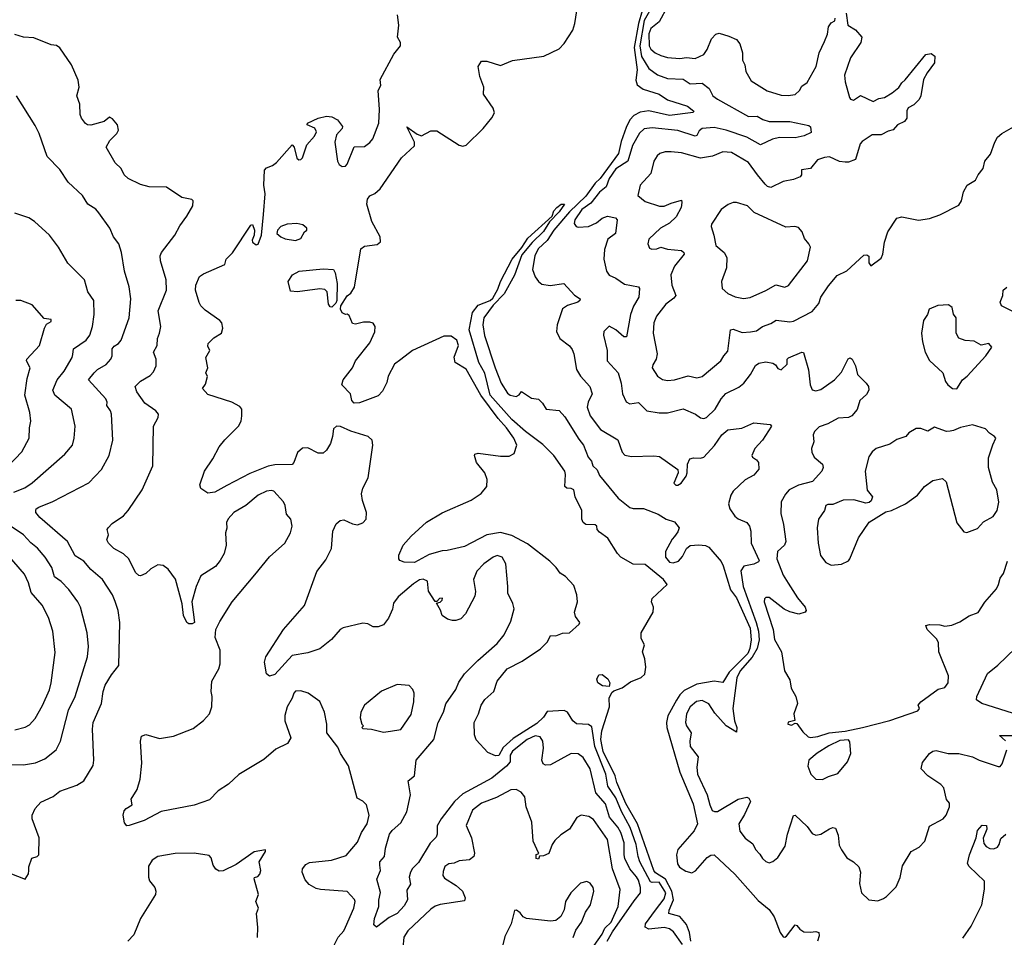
# Model space of a CAD drawing. Extents: x 1550320 to 1685906, y 509093 to 640511.
# Tile 371 of 532: x 1632993 to 1638710, y 579606 to 584937. Entities that reach past the tile are written whole.
import ezdxf

# ---------------------------------------------------------------- set-up
doc = ezdxf.new("R2010")
doc.units = 0

msp = doc.modelspace()

# ---------------------------------------------------------------- linework, layer by layer
at = {"layer": '0CON20XD'}
for points in [[(1636841.5, 579565), (1636788.8, 579638.8), (1636765.5, 579655.5), (1636735, 579663.7), (1636645, 579652.8), (1636624.9, 579664.9), (1636626.7, 579685), (1636685.4, 579764.6), (1636735, 579829.2), (1636745.1, 579865), (1636705, 579927.6), (1636665, 579924.2), (1636655, 579928.9), (1636594.4, 580045), (1636583.3, 580075), (1636573, 580145), (1636537.9, 580245), (1636486.9, 580336.9), (1636455, 580416.8), (1636408, 580485), (1636395.9, 580555), (1636332, 580715), (1636315, 580830), (1636295, 580843.3), (1636225, 580846.7), (1636205, 580864.3), (1636174.2, 580914.2), (1636155, 580923.3), (1636055, 580917.8), (1636034.8, 580885), (1635995, 580848.3), (1635858.9, 580761.1), (1635800.1, 580709.9), (1635775, 580663.3), (1635755, 580660), (1635710.7, 580680.7), (1635644.2, 580754.2), (1635632.7, 580782.7), (1635630.8, 580855), (1635657.1, 580905), (1635671.5, 580955), (1635692.8, 580987.2), (1635745.3, 581034.7), (1635765.7, 581095), (1635824.2, 581165), (1635909.8, 581210.2), (1636017.6, 581282.4), (1636057.9, 581322.1), (1636075, 581360), (1636105, 581358), (1636145, 581374), (1636185, 581374.6), (1636242.2, 581425), (1636245.4, 581435), (1636220.7, 581470.7), (1636214.4, 581495), (1636232.5, 581555), (1636228, 581595), (1636209.7, 581649.7), (1636161.4, 581701.4), (1636131.7, 581721.7), (1636108.8, 581755), (1636071.2, 581791.2), (1635942.2, 581892.2), (1635849.6, 581939.6), (1635785, 581958.2), (1635705, 581943.9), (1635575, 581877.3), (1635475, 581853.6), (1635445, 581852.2), (1635370.8, 581829.2), (1635285, 581784.1), (1635225, 581786), (1635200, 581795), (1635193.8, 581805), (1635193.6, 581826.4), (1635218.8, 581885), (1635265, 581936), (1635355, 582017.5), (1635445, 582071.9), (1635613.8, 582146.2), (1635672.5, 582185), (1635705.7, 582225), (1635706.9, 582265), (1635694.4, 582305), (1635645.8, 582365), (1635633.8, 582405), (1635636.4, 582413.6), (1635655, 582419.2), (1635785, 582400.6), (1635835, 582402), (1635863.6, 582416.4), (1635878.8, 582465), (1635861.4, 582505), (1635820.4, 582565), (1635770.3, 582620.3), (1635670.7, 582755), (1635585, 582907.1), (1635521.4, 582945), (1635515.7, 582975.7), (1635540.4, 583045), (1635530.9, 583075), (1635498.3, 583098.3), (1635455, 583098.1), (1635274, 583016), (1635205, 582963.5), (1635170, 582935), (1635133.3, 582865), (1635125, 582830), (1635100.2, 582779.8), (1635075, 582750.9), (1634965, 582711.4), (1634935, 582710), (1634921.2, 582725), (1634913.6, 582763.6), (1634863.8, 582815), (1634871.2, 582845), (1634924.3, 582915), (1634941.9, 582955), (1635025, 583060), (1635055, 583123.3), (1635057.1, 583155), (1635045, 583173.8), (1635025, 583179.4), (1634989.4, 583180.6), (1634942.3, 583167.7), (1634925, 583172), (1634905, 583217.5), (1634895, 583226.7), (1634885, 583223.3), (1634864.6, 583234.6), (1634856.4, 583255), (1634857.7, 583275), (1634895, 583332), (1634915, 583348), (1634937.6, 583382.4), (1634973.9, 583606.1), (1634995, 583621.5), (1635068.6, 583631.4), (1635087, 583647), (1635086.2, 583675), (1635037.1, 583765), (1635008.8, 583865), (1635011.9, 583895), (1635025, 583914.2), (1635055, 583927.5), (1635086.7, 583953.3), (1635210.5, 584135), (1635285.3, 584204.7), (1635284.6, 584225), (1635240, 584315), (1635301.4, 584271.4), (1635325, 584261.8), (1635379.4, 584290.6), (1635415, 584291.8), (1635545, 584207.1), (1635565, 584201.3), (1635585, 584208.6), (1635684.7, 584305), (1635735, 584366.4), (1635750, 584395), (1635742.6, 584422.6), (1635685, 584503.8), (1635686.9, 584545), (1635664, 584606), (1635654.2, 584665), (1635675, 584696), (1635705, 584696), (1635785, 584671.2), (1635855, 584700), (1636035.7, 584724.3), (1636125, 584766.7), (1636155, 584797.5), (1636203.9, 584876.1), (1636216.2, 584915), (1636234.2, 585025)], [(1636607.4, 584987.4), (1636585.4, 584915.4), (1636560.6, 584775), (1636577.5, 584645), (1636570, 584585), (1636577.6, 584557.6), (1636612.5, 584532.5), (1636705, 584504.8), (1636755, 584470.5), (1636870.8, 584435), (1636906.7, 584405), (1636902.5, 584397.5), (1636765, 584380.4), (1636645, 584407.3), (1636595, 584399.5), (1636559.1, 584380.9), (1636535.8, 584354.1), (1636515, 584310.8), (1636485, 584228.8), (1636470.2, 584159.8), (1636363.5, 584015), (1636335, 583986.3), (1636279.3, 583910.7), (1636185, 583821.5), (1636095, 583714.8), (1636056.1, 583653.9), (1636004.1, 583605), (1635984.8, 583565), (1635971.1, 583485), (1635985, 583442.5), (1636005, 583415.8), (1636025, 583400.8), (1636073.2, 583393.2), (1636152.5, 583405), (1636215, 583336.2), (1636246.7, 583315), (1636246.2, 583305), (1636233.8, 583295), (1636173.4, 583276.6), (1636145, 583258), (1636113.6, 583165), (1636109.4, 583125), (1636128.5, 583085), (1636185, 583041.4), (1636201.3, 583021.3), (1636210.9, 582995), (1636225, 582904.3), (1636248.5, 582865), (1636302.9, 582805), (1636317.2, 582762.8), (1636294.5, 582715), (1636288.5, 582685), (1636305.5, 582635), (1636365, 582556.7), (1636465, 582495.7), (1636490.4, 582425), (1636506.6, 582406.6), (1636545, 582399.2), (1636675, 582403.3), (1636708.6, 582398.6), (1636814, 582324), (1636817.1, 582305), (1636791.8, 582245), (1636803, 582233), (1636815, 582233.2), (1636833.6, 582245), (1636862.7, 582285), (1636869.2, 582305), (1636870, 582355), (1636884.4, 582385), (1636905, 582392.5), (1636945, 582389.5), (1636965, 582395.5), (1637027.5, 582462.5), (1637070, 582525), (1637105, 582555.2), (1637185, 582563.2), (1637255, 582594), (1637350, 582585), (1637357.5, 582575), (1637305, 582494.3), (1637260.6, 582445), (1637244.3, 582405), (1637248, 582395), (1637270.6, 582380.6), (1637282, 582365), (1637283.8, 582325), (1637255, 582290), (1637205, 582264.3), (1637135, 582198.1), (1637121.5, 582175), (1637108.2, 582125), (1637115.4, 582095), (1637145, 582052.5), (1637165, 582036.9), (1637215, 582015.6), (1637230.6, 581995), (1637238.9, 581965), (1637240.8, 581895), (1637287.1, 581795), (1637282.6, 581787.4), (1637255.2, 581774.8), (1637198.5, 581761.5), (1637180.6, 581735), (1637193.1, 581645), (1637268.8, 581435), (1637282.3, 581385), (1637286.1, 581335), (1637275.6, 581285), (1637245.8, 581234.2), (1637176.5, 581155), (1637156.1, 581113.9)], [(1636665, 585014), (1636618.4, 584931.6), (1636593.9, 584785), (1636602.5, 584722.5), (1636645, 584653.2), (1636696.4, 584616.4), (1636755, 584595.3), (1636845, 584590.3), (1636885, 584564.2), (1636955, 584568.8), (1636997.2, 584537.2), (1637018, 584495), (1637044.4, 584475), (1637225, 584373.5), (1637275, 584375.4), (1637307, 584357), (1637345, 584346.1), (1637465, 584344.7), (1637575, 584321.2), (1637583.9, 584313.9), (1637588.8, 584281.2), (1637547.7, 584262.3), (1637495, 584250.7), (1637405, 584252.9), (1637363.3, 584243.3), (1637295, 584209.1), (1637214.4, 584255), (1637095, 584294), (1637025, 584309.6), (1636955, 584304), (1636939, 584291), (1636925, 584263.3), (1636915, 584260.4), (1636815, 584293.1), (1636665, 584309.1), (1636618.3, 584301.7), (1636592, 584278), (1636551.9, 584205), (1636523.5, 584115), (1636455, 584070.2), (1636416, 584015), (1636397.7, 583965), (1636360, 583935), (1636309, 583871), (1636256.8, 583835), (1636215.5, 583775), (1636212.2, 583752.2), (1636224, 583735), (1636235, 583730.6), (1636295, 583734.6), (1636342.7, 583757.3), (1636375.4, 583784.6), (1636405, 583795.6), (1636452.5, 583785), (1636462, 583775), (1636453.1, 583695), (1636408.8, 583661.2), (1636387.6, 583602.4), (1636385.5, 583545), (1636400, 583475), (1636415, 583453.5), (1636454.7, 583434.7), (1636505, 583400), (1636585, 583385.6), (1636592, 583375), (1636588.5, 583325), (1636557.3, 583272.7), (1636539.4, 583225), (1636515.4, 583094.6), (1636501.2, 583095), (1636455, 583135.8), (1636415, 583156.2), (1636384.5, 583125.5), (1636382.2, 583105), (1636403.5, 583015), (1636403.5, 582955), (1636467.4, 582885), (1636485.9, 582825), (1636493.9, 582763.9), (1636515, 582716.2), (1636535, 582705.6), (1636585, 582712.2), (1636602.5, 582695), (1636635, 582664.5), (1636705, 582652.5), (1636755, 582653.6), (1636845, 582676.5), (1636916.7, 582645), (1636945, 582624), (1636965, 582619.2), (1636980, 582625), (1637031.5, 582675), (1637066.4, 582733.6), (1637093.3, 582765), (1637167.9, 582802.1), (1637196.9, 582825), (1637235.3, 582874.7), (1637265, 582928.6), (1637285, 582941.9), (1637325, 582950), (1637365, 582941.4), (1637381.1, 582931.1), (1637395, 582911.2), (1637415, 582903.1), (1637448.7, 582935), (1637448.6, 582965), (1637456.9, 582973.1), (1637535, 583005.7), (1637544, 583004), (1637573.2, 582903.2), (1637582, 582815), (1637595, 582786.7), (1637615, 582780), (1637645, 582788.8), (1637724.6, 582845.4), (1637765, 582890), (1637803.6, 582966.4), (1637815, 582972), (1637827.5, 582965), (1637845.5, 582925.5), (1637857.5, 582875), (1637908.6, 582825), (1637920.8, 582805), (1637923.8, 582785), (1637909.7, 582760.3), (1637871.2, 582725), (1637855, 582673.3), (1637824, 582635), (1637805, 582625.6), (1637745, 582621.1), (1637685, 582588.2), (1637635, 582571.2), (1637608.5, 582545), (1637599.2, 582525), (1637604, 582485), (1637591.4, 582445), (1637591.9, 582425), (1637605, 582395.8), (1637654.2, 582355), (1637657.5, 582335), (1637650, 582315), (1637596.2, 582255), (1637515, 582232.5), (1637461.4, 582205), (1637439.1, 582180.9), (1637414.6, 582135.4), (1637412.6, 582067.4), (1637428.8, 582005), (1637441.1, 581905), (1637434.3, 581885), (1637392.8, 581847.2), (1637388.2, 581805), (1637425, 581709.2), (1637455, 581662.9), (1637509.3, 581579.3), (1637554.4, 581524.4), (1637560, 581505), (1637554, 581495), (1637516.2, 581483.8), (1637465, 581496.2), (1637431.7, 581511.7), (1637345, 581579.4), (1637325, 581581.2), (1637317.3, 581572.7), (1637315.6, 581555), (1637367.3, 581395), (1637376.1, 581336.1), (1637416.2, 581265), (1637433.8, 581155), (1637465, 581102.5), (1637473, 581053), (1637498.8, 581005), (1637510, 580965), (1637487.2, 580905), (1637493.8, 580866.2), (1637455, 580856.8), (1637453.3, 580845), (1637475, 580838.2), (1637495, 580850), (1637505, 580848.8), (1637539.5, 580799.5), (1637571.3, 580771.3), (1637585, 580767.1), (1637626.7, 580773.3), (1637692.5, 580795), (1637785, 580804), (1637885.7, 580824.3), (1638045, 580865.8), (1638207.8, 580922.2), (1638216.7, 580935), (1638210, 580955), (1638225.7, 580974.3), (1638325, 581047.5), (1638365, 581057.5), (1638383.8, 581085), (1638385.6, 581125), (1638330, 581265), (1638327.6, 581317.6), (1638318, 581338), (1638262.5, 581395), (1638255, 581417.5), (1638275, 581424), (1638335, 581422.5), (1638365, 581414.5), (1638405, 581418.9), (1638451.1, 581438.9), (1638505, 581474.4), (1638557.6, 581492.4), (1638597.6, 581552.4), (1638665, 581631.2), (1638676.9, 581655), (1638685, 581693.3), (1638705, 581718.8), (1638728.9, 581791.1)], [(1636755, 585012.9), (1636705.5, 584924.5), (1636657.2, 584885), (1636645, 584853.8), (1636648.1, 584785), (1636657.9, 584765), (1636683.1, 584745), (1636715, 584727.7), (1636755, 584717.1), (1636825, 584710.9), (1636865, 584717.9), (1636915, 584710.4), (1636965.6, 584735), (1636985, 584764), (1637010.5, 584825), (1637035, 584853.3), (1637055, 584857.5), (1637110.2, 584840.2), (1637155, 584820.6), (1637175, 584796), (1637189.2, 584745), (1637190.6, 584700.6), (1637204.2, 584674.2), (1637208.9, 584635), (1637240.6, 584580.6), (1637332.7, 584522.7), (1637415, 584498.5), (1637455, 584495.5), (1637495, 584502.7), (1637520.5, 584525), (1637535, 584550), (1637565, 584572), (1637616.9, 584665), (1637635.6, 584745), (1637665, 584809.2), (1637682.7, 584852.7), (1637689.2, 584895), (1637705, 584918.8), (1637725, 584930), (1637728, 584945)], [(1636403.7, 579585), (1636435, 579638.8), (1636561.6, 579818.4), (1636597, 579865), (1636596.8, 579895), (1636585, 579937.8), (1636575, 579958.7), (1636535, 580004.6), (1636507.2, 580065), (1636502, 580085), (1636502.5, 580155), (1636482.4, 580215), (1636465, 580246.6), (1636418.3, 580305), (1636395, 580381.8), (1636338.1, 580445), (1636305, 580585.7), (1636265, 580651.1), (1636235, 580672.2), (1636195, 580673.6), (1636075, 580609.1), (1636045, 580606.5), (1636033.3, 580615), (1636025.3, 580635.3), (1636033.8, 580705), (1636031.1, 580745), (1636015, 580770.8), (1635986, 580776), (1635938.8, 580755), (1635855, 580688.4), (1635841.6, 580665), (1635840.4, 580625), (1635819.3, 580600.7), (1635735, 580531.6), (1635565, 580440.5), (1635517.9, 580395), (1635439.7, 580295), (1635415.9, 580254.1), (1635417.3, 580205), (1635412, 580188), (1635376.5, 580153.5), (1635308.8, 580041.2), (1635274, 580006), (1635262.4, 579985), (1635254.1, 579955), (1635261.9, 579915), (1635240.4, 579879.6), (1635245, 579823.3), (1635225, 579789.2), (1635185, 579744.3), (1635138.2, 579721.8), (1635065, 579666.2), (1635049.5, 579679.5), (1635052.7, 579715), (1635077.8, 579785), (1635077.2, 579822.8), (1635086.9, 579866.9), (1635067.5, 579945), (1635087.1, 579995), (1635084.6, 580024.6), (1635084.3, 580045.7), (1635111.9, 580075), (1635116.3, 580123.7), (1635139.4, 580205), (1635155, 580227.5), (1635205, 580271.5), (1635241.3, 580335), (1635262.2, 580435), (1635249.2, 580515), (1635286.2, 580545), (1635294.2, 580635), (1635396.7, 580755), (1635422.5, 580855), (1635453.3, 580915), (1635466.9, 580963.1), (1635525, 581045.7), (1635542.3, 581087.7), (1635575, 581136), (1635653.5, 581215), (1635765, 581313.1), (1635805, 581363.8), (1635845, 581443.8), (1635864.4, 581515), (1635856.7, 581545), (1635826.5, 581605), (1635827.9, 581645), (1635815.5, 581775), (1635794, 581814), (1635765, 581823.6), (1635742.9, 581815), (1635687.5, 581775), (1635646.6, 581733.4), (1635627.1, 581685), (1635638.6, 581615), (1635635, 581587.5), (1635581.4, 581485), (1635554.4, 581455.6), (1635525, 581445.8), (1635505, 581447.5), (1635477.5, 581455), (1635446.7, 581475), (1635436.8, 581506.8), (1635413, 581547), (1635435, 581553.8), (1635445.6, 581565), (1635447.1, 581577.1), (1635431.2, 581575), (1635415, 581557.5), (1635405, 581556.7), (1635367.5, 581617.5), (1635360, 581675), (1635335, 581687.1), (1635315, 581682), (1635280.2, 581659.8), (1635190, 581585), (1635162.7, 581547.3), (1635157, 581513), (1635135, 581460), (1635105, 581422.5), (1635075, 581410), (1635045, 581410), (1635015, 581426.7), (1634985, 581430.6), (1634870.8, 581405), (1634854.5, 581395), (1634804.1, 581335.9), (1634735, 581282.6), (1634665, 581259), (1634575.7, 581244.3), (1634475, 581132.2), (1634444, 581124), (1634426.1, 581136.1), (1634414.2, 581205), (1634422.9, 581235), (1634524.8, 581395.2), (1634646.4, 581533.6), (1634718.2, 581731.8), (1634770.8, 581799.2), (1634803.8, 581865), (1634811.2, 581965), (1634831.2, 582008.8), (1634853, 582027), (1634875, 582032), (1634925, 582008), (1634955, 582002), (1634985, 582013.8), (1635004.2, 582035.8), (1635007.5, 582075), (1634983, 582143), (1634977.7, 582182.3), (1634986, 582215), (1635015.8, 582275), (1635044.1, 582465.9), (1635038.8, 582495), (1635016.7, 582515), (1634915, 582545.8), (1634855, 582574.3), (1634832.5, 582575), (1634815, 582560), (1634810, 582515), (1634796.7, 582475), (1634775, 582436), (1634755, 582418), (1634725, 582418), (1634665, 582449.2), (1634635, 582446.9), (1634605, 582422), (1634585.5, 582364.5), (1634575, 582352.9), (1634475, 582351.6), (1634435.9, 582344.1), (1634328.6, 582301.4), (1634195, 582231.5), (1634125, 582192.2), (1634085, 582185.7), (1634045, 582213.1), (1634039.2, 582235), (1634065, 582313.3), (1634113.9, 582386.1), (1634150.9, 582455), (1634183.7, 582496.4), (1634264.2, 582575), (1634279.2, 582605), (1634282.9, 582635), (1634282, 582675), (1634270.3, 582690.3), (1634224.4, 582714.4), (1634085, 582760), (1634053.8, 582795), (1634071.2, 582818.8), (1634083.9, 582863.9), (1634074.3, 582885), (1634084.4, 582915), (1634074.3, 582975), (1634096.2, 583015), (1634085, 583040), (1634086.2, 583055), (1634120.8, 583089.2), (1634164, 583115), (1634172.9, 583145), (1634165.6, 583175), (1634155, 583190), (1634069.7, 583249.7), (1634044.2, 583275), (1634035, 583293.3), (1634013.9, 583365), (1634014.6, 583395), (1634037.5, 583445), (1634060.1, 583459.9), (1634184, 583515), (1634192, 583545), (1634228, 583582), (1634335, 583743.8), (1634345, 583746.7), (1634355.4, 583714.6), (1634354.6, 583685), (1634342.1, 583655), (1634345.2, 583645.2), (1634365, 583629.6), (1634377.2, 583632.8), (1634395.9, 583684.1), (1634407.7, 583805), (1634418, 583925), (1634410.8, 583975), (1634415, 584062), (1634425, 584076.9), (1634460.2, 584089.8), (1634483.6, 584106.4), (1634575, 584210), (1634587, 584197), (1634602.2, 584132.2), (1634613.5, 584123.5), (1634626.2, 584125), (1634635.2, 584135), (1634659.4, 584210.6), (1634705, 584260.7), (1634716.2, 584285), (1634706.3, 584306.3), (1634662.5, 584325), (1634663.8, 584335), (1634725, 584364.4), (1634775, 584376.5), (1634805, 584372.2), (1634838, 584355), (1634866.7, 584316.7), (1634866, 584305), (1634832, 584268), (1634822.8, 584225), (1634838.4, 584115), (1634848.6, 584095), (1634865, 584083.6), (1634885, 584085.7), (1634895, 584097.6), (1634935, 584197.5), (1634995, 584200.8), (1635025, 584222.5), (1635042.5, 584245), (1635078.6, 584335), (1635082.1, 584415), (1635074, 584525), (1635090, 584555), (1635085, 584590), (1635165, 584736.2), (1635203.8, 584785), (1635203.8, 584805), (1635185.9, 584835.9), (1635194.5, 584905), (1635186.2, 584965)], [(1637791.2, 584975), (1637801.2, 584905), (1637845, 584877.5), (1637882.9, 584835), (1637877.1, 584805), (1637816.5, 584715), (1637782.3, 584615), (1637786.2, 584576.2), (1637810.8, 584485), (1637816.7, 584475), (1637835, 584469.2), (1637875, 584495.6), (1637948.8, 584461.2), (1637980.7, 584479.3), (1638015, 584485.6), (1638058, 584512), (1638097.7, 584542.3), (1638115, 584570), (1638135, 584586.7), (1638255, 584733.8), (1638285, 584741.2), (1638306.7, 584725), (1638304.1, 584685.9), (1638261.4, 584628.6), (1638240.6, 584589.4), (1638225.4, 584494.6), (1638215, 584473.3), (1638185, 584442.5), (1638152.5, 584425), (1638143.3, 584406.7), (1638144, 584365), (1638131.2, 584345), (1638090, 584325), (1638064, 584296), (1638035, 584288.6), (1637995, 584267.5), (1637943, 584267), (1637885, 584230), (1637873.6, 584215), (1637846.1, 584123.9), (1637805, 584108.8), (1637785, 584108.8), (1637753.7, 584113.7), (1637695, 584139.4), (1637665, 584136.7), (1637625, 584122.5), (1637585, 584072.9), (1637532.5, 584065), (1637533.3, 584035), (1637525, 584023.8), (1637485, 584007.5), (1637425, 583995.8), (1637355, 583962.5), (1637335, 583967.5), (1637322.1, 583982.1), (1637276, 584035), (1637225, 584107.3), (1637125, 584165.5), (1637075, 584168.9), (1637015, 584143.8), (1636945, 584132.1), (1636835, 584162.3), (1636775, 584169.6), (1636740.2, 584169.8), (1636710.7, 584159.3), (1636693.8, 584145), (1636675.7, 584114.3), (1636657.5, 584042.5), (1636595.5, 583974.5), (1636582.5, 583915), (1636625, 583881.5), (1636706.9, 583853.1), (1636735, 583853.1), (1636775, 583871.5), (1636835, 583887.5), (1636838, 583875), (1636833.1, 583845), (1636805, 583792.2), (1636765, 583754.6), (1636714.4, 583725), (1636645, 583662.5), (1636639.2, 583635), (1636649.8, 583609.8), (1636663.8, 583603.8), (1636693.3, 583605)], [(1634357.6, 581712.4), (1634443.9, 581816.1), (1634531.4, 581895), (1634564.4, 581955), (1634575.6, 581995), (1634567.5, 582035), (1634542, 582065), (1634534.6, 582114.6), (1634525, 582136), (1634467.6, 582197.6), (1634455, 582202.5), (1634425, 582198.6), (1634378, 582175), (1634305, 582115.6), (1634236, 582075), (1634203.6, 582036.4), (1634194.4, 582015), (1634196.5, 581983.5), (1634187.1, 581955), (1634192.1, 581885), (1634179.2, 581835), (1634157.5, 581795), (1634129.6, 581760.4), (1634044, 581706), (1634016.9, 581645), (1633993.1, 581555), (1634007.5, 581435), (1633995, 581427.5), (1633975, 581427.5), (1633962.5, 581435), (1633943.8, 581475), (1633935.6, 581544.4), (1633897.3, 581687.3), (1633855, 581745.8), (1633825, 581765.8), (1633795, 581770), (1633755, 581747.1), (1633725, 581719.2), (1633695, 581706.2), (1633685, 581708), (1633665, 581726.2), (1633627.1, 581805), (1633595, 581833.3), (1633538.8, 581865), (1633508.8, 581895), (1633498.8, 581915), (1633508, 581945), (1633501.2, 581975), (1633505.7, 581984.3), (1633530.4, 582009.6), (1633595.6, 582054.4), (1633622, 582085), (1633704.6, 582205.4), (1633765.6, 582345), (1633770, 582575), (1633796.7, 582625), (1633799.2, 582645), (1633784, 582665), (1633718.9, 582708.9), (1633672.1, 582775), (1633663.5, 582806.5), (1633695, 582837.1), (1633750.7, 582869.3), (1633769.3, 582890.7), (1633784.4, 582925.6), (1633785.6, 582965), (1633770.6, 583005), (1633791.9, 583045), (1633792.2, 583085), (1633805.4, 583115), (1633812, 583155), (1633796.9, 583245), (1633844.5, 583365), (1633843.1, 583425), (1633810, 583535), (1633809.4, 583565), (1633817.1, 583585), (1633894.3, 583685.7), (1633921.7, 583738.3), (1633962.5, 583795), (1633997.5, 583855), (1634000, 583885), (1633991.7, 583891.7), (1633935, 583903.3), (1633845, 583963.3), (1633745, 583966.2), (1633695, 583980), (1633623.3, 584013.3), (1633600, 584035), (1633582.8, 584072.8), (1633547.1, 584105), (1633494.3, 584195.7), (1633515.7, 584234.3), (1633557.5, 584275), (1633565.6, 584295), (1633560, 584325), (1633530.9, 584360.9), (1633515, 584370.8), (1633482.5, 584345), (1633405, 584324), (1633385.9, 584325.9), (1633375, 584333.8), (1633351.2, 584365), (1633344.2, 584385), (1633341.5, 584445), (1633324.3, 584495), (1633338.1, 584545), (1633331.4, 584585), (1633293.8, 584675), (1633225, 584772.5), (1633207, 584787), (1633175, 584790), (1633075, 584830.9), (1633015.5, 584835.5), (1632965, 584851.2)], [(1632935, 579978.8), (1633025, 579943.8), (1633043.3, 579975), (1633046.7, 579995), (1633046.7, 580015), (1633063.9, 580066.1), (1633095, 580076.7), (1633103.6, 580086.4), (1633105.6, 580185), (1633065.7, 580295), (1633066.1, 580316.1), (1633082.2, 580355), (1633115, 580390.6), (1633186.7, 580425), (1633226.7, 580455), (1633325, 580490.4), (1633366, 580515), (1633419.2, 580605), (1633422.9, 580635), (1633414.6, 580815), (1633418.8, 580855), (1633466.9, 580965), (1633476.9, 581035), (1633488.9, 581071.1), (1633525, 581132), (1633568, 581185), (1633574.4, 581435), (1633565.5, 581505), (1633547.7, 581557.7), (1633532.5, 581595), (1633474.4, 581685), (1633405, 581743.1), (1633365, 581792.2), (1633315, 581822.2), (1633270.5, 581905), (1633109.4, 582045), (1633086.9, 582075), (1633085.6, 582085), (1633089.2, 582095), (1633103.8, 582105), (1633185, 582138.5), (1633395, 582247.1), (1633466.9, 582323.1), (1633512.9, 582405), (1633534.3, 582495), (1633525.6, 582645), (1633519.5, 582665), (1633498.6, 582695), (1633500.6, 582715), (1633492.9, 582735), (1633392.5, 582845), (1633424.7, 582885.2), (1633445, 582904.5), (1633495, 582934.5), (1633521.9, 582965), (1633530.6, 582985), (1633529.4, 583025), (1633540.4, 583039.6), (1633567.1, 583055), (1633582.2, 583075), (1633627.9, 583205), (1633638.2, 583315), (1633628.5, 583385), (1633601.5, 583475), (1633583.3, 583585), (1633567.5, 583635), (1633537.1, 583675), (1633515.4, 583725.4), (1633452, 583815), (1633435, 583836), (1633388.8, 583865), (1633358, 583915), (1633275, 583993.8), (1633225.5, 584065.5), (1633152.8, 584142.8), (1633105.7, 584275), (1633082.5, 584322.5), (1632975, 584493.8)], [(1636693.3, 583605), (1636715, 583615.7), (1636753.6, 583603.6), (1636835, 583595.5), (1636849.2, 583585), (1636852, 583575), (1636795, 583504.4), (1636774.6, 583455), (1636779.1, 583395), (1636803.6, 583335), (1636791.4, 583318.6), (1636745, 583283.3), (1636691.4, 583215), (1636674.6, 583175), (1636671.1, 583115), (1636693.8, 582995), (1636688.2, 582965), (1636668.3, 582931.7), (1636666.2, 582915), (1636695.5, 582865.5), (1636725, 582845.8), (1636755, 582840.6), (1636795, 582844.5), (1636875, 582867.3), (1636925, 582855.6), (1636955, 582863.1), (1637064.2, 582955), (1637080.6, 582985), (1637105, 583010.6), (1637120, 583135), (1637135, 583138.9), (1637188.8, 583118.8), (1637237.2, 583122.7), (1637270.4, 583129.6), (1637305, 583154.6), (1637355, 583172), (1637385, 583190.6), (1637465, 583180.7), (1637485, 583184.6), (1637595, 583241.9), (1637632.6, 583287.4), (1637645.6, 583325), (1637689.8, 583390.2), (1637738.7, 583451.3), (1637795, 583477.5), (1637895, 583568.8), (1637911.7, 583571.7), (1637922.5, 583562.5), (1637922.5, 583525), (1637935, 583507.5), (1637995, 583551.2), (1638005.6, 583575), (1638013.8, 583645), (1638032.9, 583705), (1638085, 583783.2), (1638115, 583792.2), (1638212.5, 583772.5), (1638275, 583781.3), (1638336, 583804), (1638445, 583859.4), (1638461.8, 583885), (1638474, 583936), (1638494.5, 583975.5), (1638542.9, 584005), (1638557.5, 584035), (1638587, 584073), (1638597.1, 584115), (1638630.6, 584155), (1638654.4, 584225), (1638671.4, 584255), (1638695, 584275.7), (1638763.3, 584315)], [(1636890.6, 579585), (1636882.6, 579635), (1636865, 579681.3), (1636825, 579728.1), (1636762.7, 579745), (1636764.6, 579764.6), (1636788.9, 579825), (1636780.1, 579875), (1636742.3, 579945), (1636685, 579981.6), (1636674.3, 579995), (1636580, 580265), (1636513.3, 580383.3), (1636459.7, 580505), (1636450.2, 580545), (1636381.7, 580685), (1636374.3, 580715), (1636367.5, 580755), (1636373.6, 580805), (1636417.4, 580945), (1636415.3, 580994.7), (1636431.1, 581028.9), (1636441.9, 581038.1), (1636491.5, 581055), (1636540, 581090), (1636600.8, 581115), (1636622.2, 581135), (1636628.7, 581175), (1636622.8, 581225), (1636609.8, 581265), (1636621.2, 581305), (1636602.2, 581342.2), (1636601, 581375), (1636671.3, 581495), (1636673.5, 581523.5), (1636660.8, 581555), (1636666.1, 581575), (1636752.3, 581655), (1636730.2, 581685), (1636625, 581771.4), (1636554.2, 581774.2), (1636484.2, 581814.2), (1636463.8, 581835), (1636408.8, 581925), (1636359.1, 581959.1), (1636346.2, 581975), (1636343.8, 581995), (1636335, 582002), (1636280, 582005), (1636263.8, 582015), (1636256.7, 582035), (1636257.5, 582085), (1636218.8, 582165), (1636210, 582205), (1636195, 582213.3), (1636170, 582215), (1636157.5, 582225), (1636161.4, 582295), (1636157.3, 582315), (1636094.8, 582405), (1636029.6, 582469.6), (1635929.7, 582545), (1635849.8, 582615), (1635725.2, 582755), (1635693, 582883), (1635659.1, 582945), (1635602.4, 583135), (1635622.7, 583235), (1635655, 583278.6), (1635725, 583306.2), (1635740.6, 583319.4), (1635769.2, 583370.8), (1635784.4, 583415), (1635852.9, 583545), (1635907.6, 583612.4), (1635942.6, 583667.4), (1636084.5, 583795.5), (1636095, 583826), (1636112.5, 583845), (1636137.5, 583865), (1636156.2, 583865), (1636125, 583821.4), (1636068.3, 583761.7), (1636035, 583706), (1635967.6, 583642.4), (1635908.5, 583571.5), (1635865, 583452.5), (1635805, 583344.3), (1635741.8, 583278.2), (1635688.6, 583205), (1635681.9, 583165), (1635692.3, 583102.3), (1635752.9, 582915), (1635788.8, 582825), (1635825, 582768), (1635840, 582755), (1635875, 582747.5), (1635893, 582757), (1635907, 582777), (1635965, 582737.5), (1636005, 582732.5), (1636029.3, 582709.3), (1636050, 582675), (1636125, 582667.5), (1636158.8, 582628.8), (1636239.1, 582499.1), (1636266.9, 582465), (1636294.4, 582395), (1636312.7, 582372.7), (1636321.2, 582345), (1636345, 582321.4), (1636358.8, 582288.8), (1636467.9, 582157.9), (1636535, 582103.8), (1636555, 582097.5), (1636615, 582097.1), (1636700, 582065), (1636745.9, 582035.9), (1636795, 582020), (1636822.5, 581985), (1636815, 581961.2), (1636795.7, 581935), (1636780.9, 581919.1), (1636742.4, 581847.6), (1636742.3, 581815), (1636765, 581785.2), (1636787.7, 581782.3), (1636817.8, 581792.2), (1636841.8, 581818.2), (1636864.4, 581865), (1636885, 581881.9), (1636936.1, 581886.1), (1636975, 581882.5), (1636995, 581872.5), (1637065, 581790), (1637078.5, 581765), (1637120.9, 581625), (1637155, 581579.1), (1637235, 581401.8), (1637240.4, 581335), (1637232.9, 581285), (1637220.1, 581255), (1637113.1, 581146.9), (1637075, 581086.4), (1637025, 581094.8), (1636925, 581077), (1636850.8, 581039.2), (1636825.8, 581014.2), (1636806.7, 580983.3), (1636757.1, 580892.9), (1636748.5, 580855), (1636750.5, 580825), (1636826.5, 580565), (1636902.5, 580382.5), (1636929.3, 580265), (1636909.1, 580225), (1636813.5, 580116.5), (1636807, 580085), (1636813.3, 580033.3), (1636824.8, 580014.8), (1636860.3, 579990.3), (1636895, 579980.9), (1636916.9, 579993.1), (1636985, 580069.5), (1637005, 580082.9), (1637025.6, 580085.6), (1637145, 579973.8), (1637252.7, 579852.7), (1637280.5, 579820.5), (1637345, 579768.1), (1637373.2, 579725), (1637408.6, 579635), (1637425, 579610), (1637435, 579606.7), (1637445, 579613.3), (1637495, 579678), (1637505.6, 579675.6), (1637522.9, 579652.9), (1637545, 579639.2), (1637584.2, 579635.8), (1637615, 579640.8), (1637633.9, 579633.9), (1637635.6, 579615), (1637625, 579584)], [(1637195, 583316.2), (1637235, 583322), (1637325, 583363.3), (1637382.8, 583397.3), (1637435, 583383.6), (1637456.5, 583393.5), (1637566.9, 583535), (1637584, 583615), (1637575.5, 583635.5), (1637550, 583665), (1637536.2, 583705), (1637515, 583728.6), (1637494.4, 583734.4), (1637442.3, 583732.3), (1637257.1, 583817.1), (1637218.8, 583855), (1637155, 583874.2), (1637135, 583874), (1637107, 583863), (1637066, 583835), (1637010.7, 583749.3), (1637007.1, 583735), (1637024.3, 583685), (1637034.5, 583625), (1637083.1, 583585), (1637097.9, 583555), (1637096.5, 583495), (1637067.5, 583415), (1637072.5, 583375), (1637105, 583347.1), (1637147.3, 583327.3), (1637195, 583316.2)], [(1632958, 582192), (1633022.9, 582217.1), (1633065, 582245.5), (1633255, 582412.9), (1633298.6, 582465), (1633309.4, 582505), (1633315.7, 582575), (1633294.4, 582675), (1633196.3, 582756.4), (1633185.3, 582785), (1633211.2, 582845), (1633250.5, 582895), (1633297.5, 582975), (1633301.9, 582991.9), (1633304.4, 583025), (1633378.6, 583075), (1633400.6, 583105), (1633416.5, 583155), (1633424.4, 583224.4), (1633422.5, 583305), (1633388, 583355), (1633370, 583425), (1633272.6, 583522.6), (1633217.5, 583615), (1633165.5, 583685.5), (1633078.8, 583765), (1633046.6, 583786.6), (1632965, 583812)], [(1634595, 583653.8), (1634625, 583666.2), (1634645.7, 583704.3), (1634660, 583715), (1634660, 583725), (1634637.5, 583745), (1634602.3, 583752.3), (1634545, 583748.6), (1634510, 583735), (1634488.8, 583715), (1634486.7, 583695), (1634510, 583675), (1634535, 583664.2), (1634595, 583653.8)], [(1634805, 583266.2), (1634795, 583269.2), (1634785.5, 583285), (1634777.9, 583355), (1634765, 583368.9), (1634735, 583372.5), (1634605, 583356.2), (1634565, 583360), (1634552.5, 583415), (1634577.5, 583455), (1634615, 583475.8), (1634755, 583489.2), (1634815, 583486), (1634825, 583466.7), (1634835.9, 583405), (1634833.9, 583305), (1634829.2, 583290.8), (1634805, 583266.2)], [(1638867.1, 583187.1), (1638694, 583275), (1638686.2, 583295), (1638701.2, 583335), (1638703.3, 583365), (1638725, 583383.3)], [(1633148.3, 583168.3), (1633175, 583184.3), (1633175.8, 583195), (1633135, 583201.2), (1633065, 583280), (1633000, 583305), (1632970, 583305)], [(1638435, 582792.5), (1638467.5, 582845), (1638493.9, 582866.1), (1638602.5, 582985), (1638636.7, 583035), (1638620, 583055), (1638575, 583046.2), (1638535, 583068.8), (1638482.3, 583072.3), (1638445, 583086.2), (1638430, 583115), (1638430.8, 583205), (1638415.7, 583225.7), (1638406.7, 583265), (1638385, 583280), (1638324.4, 583275.6), (1638273.8, 583255), (1638264, 583225), (1638241.4, 583188.6), (1638230, 583115), (1638235.7, 583065.7), (1638251.1, 583005), (1638276.5, 582956.5), (1638352.5, 582885), (1638368, 582835), (1638381.2, 582815), (1638410, 582795), (1638435, 582792.5)], [(1632925, 582343.3), (1633005, 582426.2), (1633047.8, 582505), (1633049.4, 582565), (1633058.1, 582605), (1633051.9, 582655), (1633022.5, 582755), (1633037, 582853), (1633054.3, 582915), (1633032.5, 582955), (1633034.1, 582964.1), (1633107.5, 583045), (1633136, 583145), (1633148.3, 583168.3)], [(1637705, 581768.1), (1637765, 581774.2), (1637805, 581793.8), (1637813.8, 581805), (1637863, 581927), (1637925, 582018.8), (1638022.9, 582077.1), (1638055, 582085.8), (1638136.2, 582125), (1638206, 582175), (1638246.2, 582225), (1638295, 582260.8), (1638350.7, 582270.7), (1638372.7, 582252.7), (1638434.2, 582014.2), (1638475, 581962.5), (1638491.7, 581958.3), (1638555, 581982), (1638589.7, 582020.3), (1638645, 582051.2), (1638668, 582085), (1638678, 582135), (1638665.7, 582205.7), (1638640.6, 582250.6), (1638618.6, 582335), (1638618.7, 582391.3), (1638642.7, 582467.3), (1638661.2, 582505), (1638653.8, 582515), (1638623.3, 582535), (1638600.7, 582560.7), (1638525, 582582.5), (1638455, 582568), (1638415, 582549.4), (1638395, 582546.5), (1638375, 582545.5), (1638305, 582570.6), (1638265, 582546), (1638225, 582562.5), (1638197.7, 582562.3), (1638155, 582537.5), (1638137.5, 582515), (1638085, 582498.9), (1638045, 582471.4), (1637965, 582446), (1637943.2, 582426.8), (1637923.2, 582396.8), (1637901.4, 582315), (1637914.3, 582204.3), (1637944, 582165), (1637937.3, 582142.7), (1637925, 582132), (1637905, 582129.2), (1637836.8, 582146.8), (1637774.6, 582145.4), (1637715, 582121.4), (1637685, 582121.2), (1637673.8, 582115), (1637666.7, 582085), (1637631.9, 582035), (1637622.7, 581985), (1637630, 581895), (1637643.5, 581825), (1637673.7, 581783.7), (1637705, 581768.1)], [(1632905, 580610), (1633015, 580609.1), (1633085, 580620), (1633137.8, 580642.2), (1633205, 580696), (1633230, 580745), (1633275.4, 580925), (1633315.4, 581005), (1633386.4, 581235), (1633392.7, 581295), (1633385.4, 581375.4), (1633345, 581523.8), (1633330, 581555), (1633277.7, 581627.7), (1633233.4, 581673.4), (1633195, 581700), (1633180, 581755), (1633141.2, 581815), (1633097.1, 581867.1), (1633057.1, 581897.1), (1633014.8, 581944.8), (1632925, 582003.8)], [(1632965, 580812.2), (1633025, 580826.7), (1633049.1, 580840.9), (1633083.3, 580876.7), (1633125, 580952), (1633165, 581044), (1633176.2, 581085), (1633199.3, 581260.7), (1633185.4, 581385.4), (1633160.5, 581465), (1633123.3, 581535), (1633059.9, 581609.9), (1633044.5, 581665), (1633020.5, 581715), (1632885, 581873.6)], [(1634811.2, 579545), (1634842.2, 579607.8), (1634875, 579644.4), (1634885.4, 579665), (1634932.5, 579775), (1634940, 579815), (1634937, 579827), (1634895, 579872), (1634740, 579885), (1634715, 579890), (1634673.6, 579913.6), (1634650.5, 579940.5), (1634632.9, 579985), (1634634.3, 580005), (1634655, 580030), (1634675, 580041.9), (1634802.5, 580055), (1634888, 580082), (1634955, 580159.2), (1634977.9, 580215), (1635010, 580265), (1635021.5, 580315), (1635005.6, 580375), (1634985, 580397.8), (1634952, 580415), (1634902.1, 580602.1), (1634855, 580673.3), (1634840.5, 580710.5), (1634776.7, 580795), (1634776.4, 580843.6), (1634762.5, 580915), (1634735.7, 580975.7), (1634667.5, 581025), (1634625, 581038.8), (1634595, 581035.8), (1634583.8, 581025), (1634574, 580995), (1634545.6, 580945), (1634531.8, 580895), (1634533.1, 580863.1), (1634567.5, 580765), (1634547.9, 580732.1), (1634480.3, 580699.7), (1634409.8, 580640.2), (1634265, 580552.5), (1634205, 580495.6), (1634145, 580457.5), (1634094, 580405), (1634005, 580374.1), (1633813.4, 580336.6), (1633716, 580285), (1633627.5, 580255), (1633614.5, 580254.5), (1633601.8, 580271.8), (1633594.5, 580315), (1633599.1, 580340.9), (1633611.2, 580355), (1633646.2, 580375), (1633640.3, 580409.7), (1633674.3, 580465), (1633693.1, 580525), (1633702.7, 580617.3), (1633694.1, 580745.9), (1633700, 580775), (1633725, 580783.8), (1633805, 580762), (1633885, 580774.2), (1633999.7, 580820.3), (1634060, 580865), (1634095, 580903.8), (1634108.6, 580945), (1634111.2, 581005), (1634104, 581035), (1634109.2, 581095), (1634150, 581165), (1634157.5, 581195), (1634156.7, 581275), (1634128.3, 581348.3), (1634132.5, 581395), (1634155, 581441.2), (1634226.7, 581555), (1634357.6, 581712.4)], [(1638830.4, 580885), (1638579.5, 580965), (1638548.6, 580985), (1638550.6, 581005), (1638612.1, 581137.9), (1638673.2, 581186.8), (1638774.6, 581285.4)], [(1636415, 581064), (1636377, 581067), (1636349.2, 581085), (1636344.4, 581105), (1636355, 581130.8), (1636375, 581133.5), (1636408.5, 581108.5), (1636419.5, 581085), (1636415, 581064)], [(1637156.1, 581113.9), (1637133.8, 580935), (1637143.9, 580863.9), (1637157.8, 580825), (1637155, 580797.5), (1637095, 580835.5), (1637028.9, 580908.9), (1636995, 580962.5), (1636955, 580982.2), (1636923.5, 580976.5), (1636885, 580944.4), (1636864.6, 580904.6), (1636859.6, 580855), (1636864, 580834), (1636891.1, 580795), (1636883.1, 580745), (1636886.5, 580715), (1636931.8, 580655), (1636924.7, 580595), (1636928.8, 580555), (1636984.7, 580434.7), (1636999.2, 580375), (1637014, 580344), (1637026.8, 580336.8), (1637045, 580337.8), (1637165, 580409.2), (1637215, 580420), (1637227.5, 580415), (1637235.8, 580395), (1637200.6, 580319.4), (1637169.1, 580265), (1637175, 580223.8), (1637205, 580182.5), (1637249.1, 580149.1), (1637265, 580116.7), (1637290.3, 580090.3), (1637305, 580064.4), (1637325, 580046.9), (1637345, 580040), (1637365, 580047.5), (1637395, 580070.8), (1637437.5, 580135), (1637451.1, 580205), (1637486.4, 580313.6), (1637495, 580316.2), (1637565, 580250.8), (1637595, 580209.2), (1637615, 580200), (1637644.5, 580205.5), (1637695, 580237.5), (1637715, 580243.8), (1637730, 580240), (1637745, 580200), (1637751.7, 580141.7), (1637764, 580115), (1637795, 580068), (1637834.1, 580044.1), (1637866.2, 580015), (1637874.2, 579985), (1637868.3, 579918.3), (1637880, 579865), (1637923.6, 579823.6), (1637975, 579817.5), (1638007.7, 579832.3), (1638026.4, 579843.6), (1638081.2, 579898.8), (1638105.6, 579954.4), (1638117.9, 580022.1), (1638170, 580105), (1638215, 580130), (1638248.2, 580165), (1638275, 580251.2), (1638355, 580294), (1638372.5, 580315), (1638392, 580365), (1638391.2, 580385), (1638375, 580407.5), (1638358.5, 580475), (1638340.9, 580495), (1638265, 580543.8), (1638226.4, 580585), (1638235, 580621.5), (1638275, 580673.5), (1638295, 580687.8), (1638315, 580692.5), (1638384.2, 580674.2), (1638445, 580674.3), (1638525, 580654.4), (1638563.3, 580635), (1638675, 580597.8), (1638685, 580599.4), (1638697.3, 580615), (1638725.6, 580695.6)], [(1635105, 580798.8), (1635145, 580804.2), (1635205, 580812.9), (1635265, 580900), (1635281.4, 580975), (1635284.2, 581025), (1635276.2, 581045), (1635255, 581068.8), (1635185, 581075.7), (1635093.1, 581036.9), (1634995, 580954), (1634972.9, 580915), (1634970.7, 580880.7), (1634980, 580845), (1634990, 580835), (1634980, 580825), (1634985, 580820), (1635035, 580816.2), (1635105, 580798.8)], [(1638717, 580747), (1638681.7, 580778.3), (1638835, 580777.9)], [(1637655, 580522.2), (1637689.5, 580540.5), (1637742.6, 580557.4), (1637799.2, 580625), (1637818, 580675), (1637812.5, 580742.5), (1637805, 580753.8), (1637755, 580748.7), (1637691.4, 580718.6), (1637623.1, 580676.9), (1637574.6, 580635), (1637569.8, 580599.8), (1637585.7, 580555), (1637615, 580525.7), (1637655, 580522.2)], [(1636305, 579526.1), (1636375, 579624.2), (1636390.7, 579659.3), (1636426.4, 579695), (1636468.4, 579785), (1636480, 579885), (1636434.1, 580005), (1636406.7, 580175), (1636325, 580290), (1636297.3, 580307.3), (1636253.1, 580316.9), (1636227.8, 580302.2), (1636186.1, 580233.9), (1636135, 580201.5), (1636100.5, 580169.5), (1636085, 580146.2), (1636065, 580093.3), (1636035, 580080), (1636011.7, 580078.3), (1636005, 580060), (1635992.5, 580065), (1635991.7, 580088.3), (1636007, 580093), (1635974.5, 580164.5), (1635966.5, 580275), (1635934.2, 580365), (1635925, 580423.3), (1635905, 580449.4), (1635875, 580464.2), (1635845, 580464), (1635761.2, 580418.8), (1635675, 580386.2), (1635622.7, 580345), (1635584.6, 580255), (1635616.4, 580185), (1635634.5, 580095), (1635630, 580075), (1635605, 580056.7), (1635545, 580051.1), (1635515, 580037.5), (1635485, 580034.2), (1635462, 580018), (1635452, 579988), (1635449.4, 579965), (1635459.4, 579949.4), (1635528.1, 579908.1), (1635564.5, 579875), (1635578.6, 579835), (1635575, 579817.5), (1635435, 579796.5), (1635405, 579786.4), (1635380.7, 579769.3), (1635245.6, 579645), (1635223.6, 579606.4), (1635217.1, 579545)], [(1638469.1, 579600.9), (1638518.3, 579671.7), (1638578.8, 579795), (1638595.2, 579885.2), (1638595, 579932.5), (1638505, 580017.5), (1638496.7, 580035), (1638508, 580085), (1638546.5, 580185), (1638555, 580226.7), (1638581.7, 580258.3), (1638605.7, 580255.7), (1638607.8, 580235), (1638586.7, 580183.3), (1638591.2, 580151.2), (1638603.9, 580133.9), (1638625, 580122.1), (1638649.7, 580120.3), (1638669.9, 580130.1), (1638680.6, 580145), (1638690.2, 580179.8), (1638719.6, 580205)], [(1634373.3, 579605), (1634376.4, 579663.6), (1634367.5, 579745), (1634380, 579775), (1634364, 579815), (1634380, 579855), (1634354, 579946), (1634356.7, 579953.3), (1634375, 579958.8), (1634387.7, 579972.3), (1634393.8, 579995), (1634382.5, 580045), (1634420, 580105), (1634420, 580115), (1634355, 580103.3), (1634250, 580030), (1634175, 579991.8), (1634151.3, 579991.3), (1634132.3, 580002.3), (1634116.7, 580025), (1634105, 580067.5), (1634092.3, 580082.3), (1634005, 580095.8), (1633896.4, 580093.6), (1633795, 580076), (1633761.2, 580055), (1633740.8, 580019.2), (1633741.2, 579955), (1633746.7, 579935), (1633776.7, 579895), (1633783.6, 579873.6), (1633781.2, 579855), (1633693.8, 579715), (1633655, 579621.2), (1633621.4, 579585)], [(1636206.9, 579605), (1636222.1, 579647.9), (1636254.2, 579695), (1636277.6, 579752.4), (1636307.5, 579795), (1636325.7, 579875), (1636322.5, 579895), (1636305, 579921.2), (1636285, 579930.8), (1636248.6, 579921.4), (1636193.1, 579865), (1636162.2, 579815), (1636153.9, 579766.1), (1636135, 579727.5), (1636105, 579703.8), (1636075, 579700), (1635936, 579716), (1635916.1, 579726.1), (1635899.5, 579749.5), (1635877.5, 579765), (1635865, 579762.5), (1635846.2, 579685), (1635809.4, 579610.6), (1635795.5, 579555)]]:
    msp.add_lwpolyline(points, dxfattribs=at)

doc.saveas('drawing.dxf')
